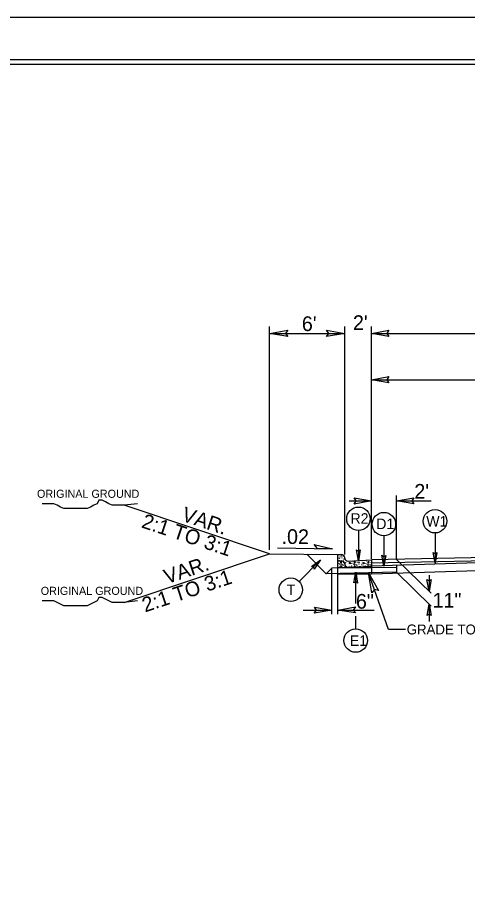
# Model space of a CAD drawing. Extents: x 957297 to 961629, y 830661 to 840840.
# Drawn here: x 959109.8 to 959348.5, y 833917.1 to 834378.9 of the extents above; entities that cross this region are included whole.
import ezdxf

# ---------------------------------------------------------------- set-up
doc = ezdxf.new("R2010")
doc.units = 0
for name, color, linetype in [('Old_Level_1', 7, 'Continuous'), ('Old_Level_11', 7, 'Continuous'), ('Old_Level_21', 7, 'Continuous'), ('Old_Level_3', 7, 'Continuous'), ('Prop Dimension Text', 7, 'Continuous'), ('Sheet Plot Border Inside CELL', 7, 'Continuous'), ('Sheet Plot Border Outside CELL', 7, 'Continuous'), ('Sheet Typical CELL', 7, 'Continuous'), ('Typical ID Circle CELL', 7, 'Continuous'), ('Typical Terminator CELL', 7, 'Continuous'), ('Typical Text ID Circle CELL', 7, 'Continuous')]:
    doc.layers.add(name, color=color, linetype=linetype)

msp = doc.modelspace()

# ---------------------------------------------------------------- linework, layer by layer
at = {"layer": 'Old_Level_1'}
for p, q in [((959243.49, 834096.66), (959243.49, 834215.05)), ((959283.31, 834094.16), (959283.31, 834215.05)), ((959297.55, 834091.92), (959297.55, 834215.05)), ((959243.49, 834211.42), (959283.31, 834211.42)), ((959297.55, 834211.42), (959577.94, 834211.42)), ((959297.5, 834186.86), (959437.72, 834186.86)), ((959310.76, 834092.12), (959310.76, 834125.55)), ((959243.49, 834094.54), (959166.3, 834120.28)), ((959285.62, 834122.62), (959297.55, 834122.62)), ((959310.76, 834122.62), (959329.24, 834122.62)), ((959247.66, 834097.76), (959276.88, 834097.18)), ((959166.3, 834068.81), (959243.49, 834094.54)), ((959243.49, 834094.54), (959279.75, 834094.18)), ((959273.48, 834084.02), (959263.16, 834094.35)), ((959437.72, 834094.17), (959297.55, 834091.33)), ((959437.72, 834092.44), (959297.55, 834089.61)), ((959437.72, 834092.44), (959297.55, 834088.05)), ((959279.75, 834083.77), (959279.75, 834090.59)), ((959280.06, 834090.9), (959281.54, 834090.9)), ((959285.16, 834087.43), (959297.55, 834088.05)), ((959437.72, 834088.17), (959297.55, 834083.77)), ((959297.55, 834088.05), (959297.55, 834083.77)), ((959310.76, 834091.6), (959329.23, 834073.67)), ((959310.76, 834088.46), (959310.76, 834084.77)), ((959276.45, 834086.99), (959273.48, 834084.02)), ((959310.76, 834084.77), (959273.48, 834084.02)), ((959279.75, 834087.06), (959276.45, 834086.99)), ((959276.45, 834062.5), (959276.45, 834086.54)), ((959279.75, 834062.5), (959279.75, 834086.26)), ((959297.55, 834083.77), (959279.75, 834083.77)), ((959306.5, 834054.48), (959295.97, 834084.48)), ((959310.76, 834087.32), (959297.55, 834087.06)), ((959310.76, 834084.77), (959329.23, 834066.85)), ((959328.02, 834083.21), (959328.02, 834074.85)), ((959261.26, 834064.79), (959276.45, 834064.79)), ((959279.75, 834064.79), (959299.02, 834064.79)), ((959328.08, 834067.95), (959328.09, 834058.73)), ((959315.54, 834054.48), (959306.5, 834054.48))]:
    msp.add_line(p, q, dxfattribs=at)
for centre, radius, start, end in [((959280.06, 834090.59), 0.309, 90, 180), ((959281.54, 834089.12), 1.78, 1.0734, 90), ((959285.07, 834089.19), 1.76, 181.0734, 272.8624)]:
    msp.add_arc(centre, radius, start, end, dxfattribs=at)
at = {"layer": 'Old_Level_11'}
for p, q in [((959268.88, 834097.34), (959267.14, 834099.59)), ((959267.14, 834099.59), (959276.88, 834097.18)), ((959276.88, 834097.18), (959268.88, 834097.34))]:
    msp.add_line(p, q, dxfattribs=at)
for points in [[(959253.1, 834209.77), (959243.49, 834211.42), (959253.15, 834213.13), (959251.93, 834211.42)], [(959273.71, 834213.08), (959283.31, 834211.42), (959273.65, 834209.71), (959274.88, 834211.42)], [(959297.74, 834073.89), (959295.97, 834084.48), (959301.25, 834075.06), (959299.04, 834075.72)]]:
    msp.add_lwpolyline(points, close=True, dxfattribs=at)
at = {"layer": 'Old_Level_21'}
for points in [[(959173.4, 834121.16), (959166.3, 834120.28), (959164.53, 834120.28), (959161.87, 834120.28), (959160.09, 834120.28), (959158.32, 834121.16), (959156.54, 834122.05), (959154.77, 834122.93), (959153, 834122.93), (959152.1, 834121.16), (959150.34, 834120.28), (959148.56, 834119.38), (959146.79, 834118.51), (959145.02, 834118.51), (959143.25, 834118.51), (959141.47, 834118.51), (959139.7, 834118.51), (959137.92, 834118.51), (959136.15, 834118.51), (959134.38, 834118.51), (959132.61, 834119.38), (959130.84, 834120.28), (959129.07, 834121.16), (959126.39, 834121.16), (959124.62, 834121.16), (959122.85, 834121.16)], [(959173.4, 834069.69), (959166.3, 834068.81), (959164.53, 834068.81), (959161.87, 834068.81), (959160.09, 834068.81), (959158.32, 834069.69), (959156.54, 834070.59), (959154.77, 834071.47), (959153, 834071.47), (959152.1, 834069.69), (959150.34, 834068.81), (959148.56, 834067.92), (959146.79, 834067.04), (959145.02, 834067.04), (959143.25, 834067.04), (959141.47, 834067.04), (959139.7, 834067.04), (959137.92, 834067.04), (959136.15, 834067.04), (959134.38, 834067.04), (959132.61, 834067.92), (959130.84, 834068.81), (959129.07, 834069.69), (959126.39, 834069.69), (959124.62, 834069.69), (959122.85, 834069.69)]]:
    msp.add_lwpolyline(points, dxfattribs=at)
at = {"layer": 'Old_Level_3'}
for p, q in [((959279.75, 834090.62), (959279.75, 834093.88)), ((959280.06, 834094.18), (959281.54, 834094.18)), ((959279.75, 834087.06), (959279.75, 834090.62)), ((959281.03, 834087.47), (959281.53, 834088.17)), ((959281.71, 834087.5), (959281.03, 834087.47)), ((959281.12, 834090.37), (959281.12, 834089.75)), ((959281.75, 834090.34), (959281.12, 834090.37)), ((959281.12, 834089.75), (959281.75, 834090.34)), ((959281.53, 834088.17), (959281.71, 834087.5)), ((959283.46, 834091.99), (959283.34, 834091.83)), ((959283.34, 834091.83), (959283.5, 834091.86)), ((959285.16, 834090.72), (959297.55, 834091.33)), ((959285.16, 834090.72), (959285.16, 834090.72)), ((959285.45, 834087.18), (959285.81, 834087.83)), ((959285.65, 834089.94), (959285.75, 834089.41)), ((959286.54, 834089.68), (959285.65, 834089.94)), ((959285.75, 834089.41), (959286.54, 834089.68)), ((959285.81, 834087.83), (959286.41, 834087.41)), ((959288.26, 834087.47), (959288.75, 834088.17)), ((959288.94, 834087.5), (959288.26, 834087.47)), ((959288.35, 834090.37), (959288.35, 834089.75)), ((959288.98, 834090.34), (959288.35, 834090.37)), ((959288.35, 834089.75), (959288.98, 834090.34)), ((959288.75, 834088.17), (959288.94, 834087.5)), ((959292.68, 834087.18), (959293.04, 834087.83)), ((959292.88, 834089.94), (959292.98, 834089.41)), ((959293.77, 834089.68), (959292.88, 834089.94)), ((959292.98, 834089.41), (959293.77, 834089.68)), ((959293.04, 834087.83), (959293.64, 834087.41)), ((959295.48, 834087.47), (959295.98, 834088.17)), ((959296.17, 834087.5), (959295.48, 834087.47)), ((959295.58, 834090.37), (959295.58, 834089.75)), ((959296.2, 834090.34), (959295.58, 834090.37)), ((959295.58, 834089.75), (959296.2, 834090.34)), ((959295.98, 834088.17), (959296.17, 834087.5)), ((959297.55, 834091.33), (959297.55, 834087.06)), ((959297.55, 834087.06), (959279.75, 834087.06)), ((959286.41, 834087.41), (959285.45, 834087.18)), ((959293.64, 834087.41), (959292.68, 834087.18))]:
    msp.add_line(p, q, dxfattribs=at)
for centre in [(959279.81, 834092.32), (959280.63, 834092.22), (959280.8, 834093.01), (959281.72, 834093.41), (959281.89, 834092.42), (959282.91, 834093.28), (959279.91, 834089.55), (959280.04, 834088.4), (959280.5, 834090.83), (959280.5, 834087.47), (959280.66, 834089.12), (959281.23, 834088.63), (959281.49, 834089.21), (959282.35, 834088.85), (959282.51, 834088.26), (959282.58, 834091.03), (959282.88, 834089.84), (959282.94, 834091.89), (959283.37, 834087.77), (959283.54, 834088.76), (959283.64, 834089.05), (959283.67, 834089.91), (959283.77, 834091), (959284.1, 834087.93), (959284.83, 834090.34), (959285.12, 834088.88), (959285.82, 834088.59), (959286.38, 834090.17), (959286.84, 834088.03), (959286.94, 834088.59), (959287.14, 834089.55), (959287.26, 834088.4), (959287.73, 834087.47), (959287.89, 834089.12), (959288.45, 834088.63), (959288.72, 834089.21), (959289.58, 834088.85), (959289.74, 834088.26), (959290.11, 834089.84), (959290.6, 834087.77), (959290.77, 834088.76), (959290.86, 834089.05), (959290.9, 834089.91), (959291.33, 834087.93), (959292.05, 834090.34), (959292.35, 834088.88), (959293.05, 834088.59), (959293.61, 834090.17), (959294.07, 834088.03), (959294.17, 834088.59), (959294.37, 834089.55), (959294.49, 834088.4), (959294.95, 834090.83), (959294.95, 834087.47), (959295.12, 834089.12), (959295.68, 834088.63), (959295.94, 834089.21), (959296.8, 834088.85), (959296.97, 834088.26), (959297.03, 834091.03), (959297.33, 834089.84), (959279.95, 834087.21), (959287.17, 834087.21), (959294.4, 834087.21)]:
    msp.add_circle(centre, 0.0464, dxfattribs=at)
for centre, radius, start, end in [((959280.06, 834093.88), 0.309, 90, 180), ((959279.95, 834094.1), 0.0464, 259.6531, 10.3469), ((959281.54, 834092.4), 1.78, 1.0734, 90), ((959285.07, 834092.47), 1.76, 181.0734, 272.8624), ((959279.71, 834088.59), 0.0464, 330.4173, 29.5827), ((959287.73, 834090.83), 0.0464, 167.7795, 17.938), ((959291, 834091), 0.0464, 169.8374, 15.8801)]:
    msp.add_arc(centre, radius, start, end, dxfattribs=at)
at = {"layer": 'Sheet Plot Border Inside CELL'}
msp.add_lwpolyline([(960390.3, 834356.46), (958723.8, 834356.46), (958723.8, 833301.36), (960390.3, 833301.36)], close=True, dxfattribs=at)
at = {"layer": 'Sheet Plot Border Outside CELL'}
msp.add_lwpolyline([(960394.8, 834378.91), (958710.8, 834378.91), (958710.8, 833278.91), (960394.8, 833278.91)], close=True, dxfattribs=at)
at = {"layer": 'Sheet Typical CELL'}
msp.add_lwpolyline([(960377.8, 834353.91), (958877.8, 834353.91), (958877.8, 833303.91), (960377.8, 833303.91)], close=True, dxfattribs=at)
at = {"layer": 'Typical ID Circle CELL'}
for p, q in [((959290.59, 834106.94), (959290.59, 834090.85)), ((959304.1, 834104.09), (959304.1, 834088)), ((959331.19, 834105.63), (959331.19, 834089.54)), ((959259.12, 834079.93), (959270.49, 834091.31)), ((959289.14, 834068.17), (959289.14, 834084.87)), ((959289.14, 834054.84), (959289.14, 834061.48))]:
    msp.add_line(p, q, dxfattribs=at)
for centre in [(959290.59, 834113.16), (959304.1, 834110.31), (959331.19, 834111.85), (959254.72, 834075.53), (959289.14, 834048.62)]:
    msp.add_circle(centre, 6.23, dxfattribs=at)
at = {"layer": 'Typical Terminator CELL'}
for points in [[(959306.72, 834209.83), (959297.5, 834211.42), (959306.77, 834213.06), (959305.59, 834211.42)], [(959306.72, 834185.27), (959297.5, 834186.86), (959306.77, 834188.5), (959305.59, 834186.86)], [(959288.33, 834124.21), (959297.55, 834122.62), (959288.28, 834120.98), (959289.46, 834122.62)], [(959319.98, 834121.03), (959310.76, 834122.62), (959320.03, 834124.26), (959318.85, 834122.62)], [(959291.58, 834096.61), (959290.59, 834090.85), (959289.56, 834096.65), (959290.59, 834095.91)], [(959305.09, 834093.76), (959304.1, 834088), (959303.08, 834093.8), (959304.1, 834093.06)], [(959332.18, 834095.31), (959331.19, 834089.54), (959330.16, 834095.34), (959331.19, 834094.6)], [(959265.72, 834087.93), (959270.49, 834091.31), (959267.12, 834086.48), (959266.92, 834087.73)], [(959288.15, 834079.11), (959289.14, 834084.87), (959290.17, 834079.08), (959289.14, 834079.81)], [(959329.07, 834080.91), (959328.02, 834074.85), (959326.94, 834080.95), (959328.02, 834080.17)], [(959267.23, 834066.38), (959276.45, 834064.79), (959267.18, 834063.15), (959268.36, 834064.79)], [(959288.97, 834063.21), (959279.75, 834064.79), (959289.03, 834066.43), (959287.85, 834064.79)], [(959327.04, 834061.88), (959328.08, 834067.95), (959329.16, 834061.85), (959328.09, 834062.63)]]:
    msp.add_lwpolyline(points, close=True, dxfattribs=at)

# ---------------------------------------------------------------- texts
at = {"layer": 'Old_Level_1'}
msp.add_text('GRADE TO THIS LINE', height=5.2473, dxfattribs=at).set_placement((959316.2, 834051.85))
at = {"layer": 'Old_Level_11'}
msp.add_text('11"', height=7.801, dxfattribs=at).set_placement((959329.9, 834066.08))
at = {"layer": 'Old_Level_21'}
for p in [(959120.14, 834124.27), (959122.13, 834072.81)]:
    msp.add_text('ORIGINAL GROUND', height=4.2722, dxfattribs=at).set_placement(p)
at = {"layer": 'Old_Level_3'}
for s, p in [("6'", (959260.6, 834212.66)), ("2'", (959287.68, 834213.19))]:
    msp.add_text(s, height=7.801, dxfattribs=at).set_placement(p)
for s, rotation, p in [('2:1 TO 3:1', 341.5652, (959175.09, 834108.66)), ('VAR.', 341.5652, (959196.34, 834112.24)), ('.02', 359.4336, (959249.8, 834099.86)), ('VAR.', 18.4348, (959188.97, 834078.48)), ('2:1 TO 3:1', 18.4348, (959177.41, 834063.47))]:
    msp.add_text(s, height=7.801, rotation=rotation, dxfattribs=at).set_placement(p)
at = {"layer": 'Prop Dimension Text'}
for s, p in [("2'", (959320.23, 834123.78)), ('6"', (959289.25, 834065.5))]:
    msp.add_text(s, height=7.801, rotation=0, dxfattribs=at).set_placement(p)
at = {"layer": 'Typical Text ID Circle CELL'}
for s, p in [('R2', (959286.39, 834110.53)), ('D1', (959300.05, 834107.68)), ('W1', (959326.57, 834109)), ('E1', (959286, 834045.77))]:
    msp.add_text(s, height=5.572, dxfattribs=at).set_placement(p)
msp.add_text('T', height=5.57, rotation=360, dxfattribs=at).set_placement((959252.54, 834072.66))

doc.saveas('drawing.dxf')
